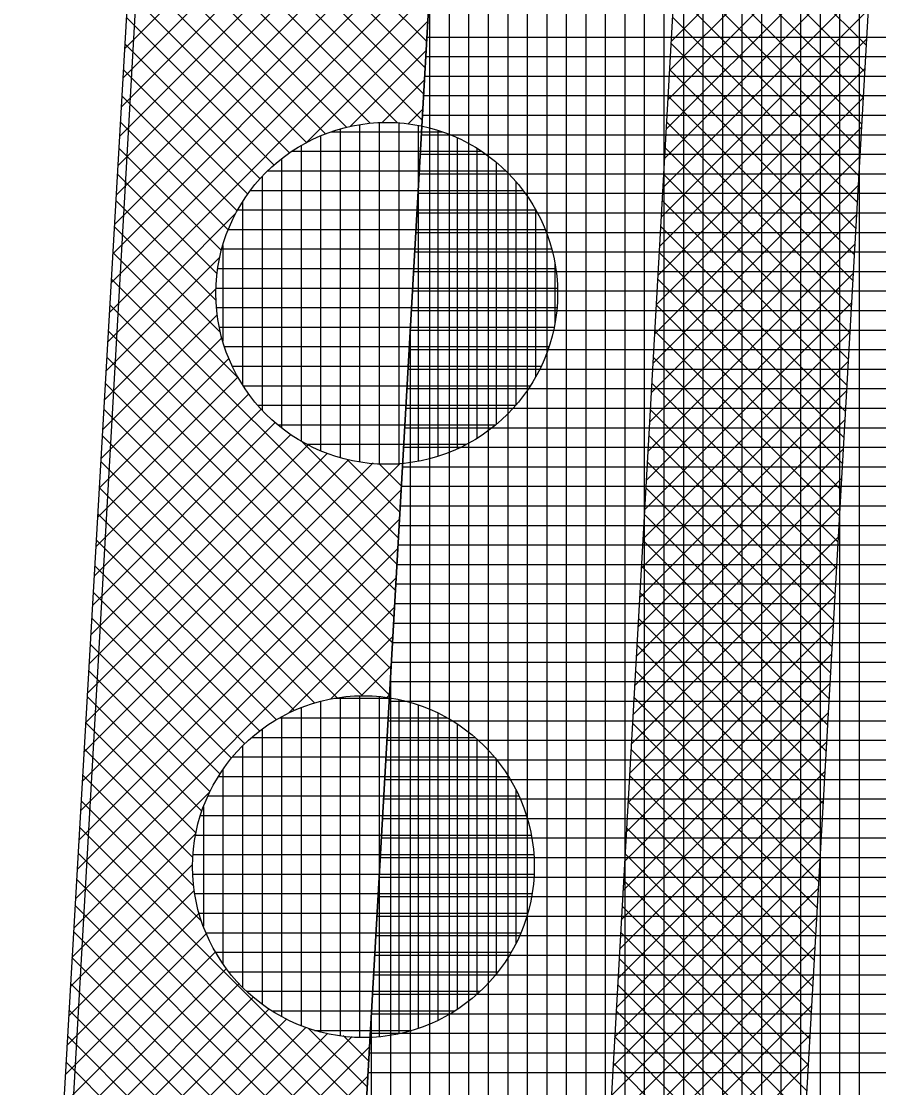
# Model space of a CAD drawing. Extents: x -565346 to -564154, y -1097386 to -1095620.
# Drawn here: x -564276.58 to -564267.79, y -1096775.15 to -1096764.23 of the extents above; entities that cross this region are included whole.
import ezdxf

# ---------------------------------------------------------------- set-up
doc = ezdxf.new("R2010")
doc.units = 0
for name, color, linetype in [('Vrstva 1', 7, 'Continuous'), ('Vrstva 41', 7, 'Continuous'), ('Vrstva 42', 7, 'Continuous'), ('Vrstva 43', 7, 'Continuous'), ('Vrstva 44', 7, 'Continuous')]:
    doc.layers.add(name, color=color, linetype=linetype)

msp = doc.modelspace()

# ---------------------------------------------------------------- linework, layer by layer
at = {"layer": 'Vrstva 1'}
msp.add_line((-564285.9, -1096948.97), (-564275.31, -1096762.41), dxfattribs=at)
at = {"layer": 'Vrstva 41'}
msp.add_lwpolyline([(-564270.26, -1096726.329), (-564273.28, -1096725.96), (-564283.74, -1096906.22), (-564280.461, -1096906.04), (-564278.386, -1096869.47)], close=True, dxfattribs=at)
at = {"layer": 'Vrstva 42'}
for p, q in [((-564275.343, -1096761.517), (-564272.423, -1096764.437)), ((-564275.359, -1096761.784), (-564272.439, -1096764.705)), ((-564275.374, -1096762.052), (-564272.454, -1096764.972)), ((-564275.39, -1096762.319), (-564272.469, -1096765.24)), ((-564267.795, -1096762.31), (-564269.919, -1096764.434)), ((-564273.632, -1096762.621), (-564275.517, -1096764.506)), ((-564275.405, -1096762.586), (-564272.722, -1096765.27)), ((-564267.812, -1096762.61), (-564269.936, -1096764.734)), ((-564269.814, -1096762.582), (-564267.918, -1096764.478)), ((-564273.471, -1096762.744), (-564275.534, -1096764.806)), ((-564273.293, -1096762.849), (-564275.552, -1096765.107)), ((-564269.829, -1096762.85), (-564267.933, -1096764.746)), ((-564273.097, -1096762.935), (-564275.569, -1096765.407)), ((-564275.421, -1096762.854), (-564273.001, -1096765.273)), ((-564267.829, -1096762.91), (-564269.953, -1096765.034)), ((-564272.35, -1096763.036), (-564275.621, -1096766.308)), ((-564272.627, -1096763.03), (-564275.604, -1096766.008)), ((-564272.879, -1096763), (-564275.586, -1096765.707)), ((-564275.436, -1096763.121), (-564273.243, -1096765.314)), ((-564269.844, -1096763.118), (-564267.949, -1096765.013)), ((-564267.846, -1096763.21), (-564269.97, -1096765.333)), ((-564272.361, -1096763.33), (-564275.639, -1096766.608)), ((-564275.452, -1096763.388), (-564273.458, -1096765.382)), ((-564269.859, -1096763.385), (-564267.964, -1096765.281)), ((-564267.863, -1096763.51), (-564269.987, -1096765.633)), ((-564272.378, -1096763.63), (-564275.656, -1096766.908)), ((-564275.467, -1096763.656), (-564273.653, -1096765.47)), ((-564269.875, -1096763.653), (-564267.979, -1096765.549)), ((-564267.88, -1096763.809), (-564270.004, -1096765.933)), ((-564272.395, -1096763.93), (-564275.674, -1096767.209)), ((-564275.483, -1096763.923), (-564273.83, -1096765.576)), ((-564269.89, -1096763.921), (-564267.994, -1096765.816)), ((-564267.897, -1096764.109), (-564270.021, -1096766.233)), ((-564275.498, -1096764.19), (-564273.988, -1096765.7)), ((-564272.412, -1096764.229), (-564273.65, -1096765.468)), ((-564269.905, -1096764.188), (-564268.009, -1096766.084)), ((-564275.514, -1096764.458), (-564274.131, -1096765.84)), ((-564267.914, -1096764.409), (-564270.038, -1096766.533)), ((-564269.92, -1096764.456), (-564268.025, -1096766.351)), ((-564272.429, -1096764.529), (-564273.202, -1096765.303)), ((-564267.931, -1096764.709), (-564270.055, -1096766.833)), ((-564275.529, -1096764.725), (-564274.258, -1096765.997)), ((-564269.935, -1096764.724), (-564268.04, -1096766.619)), ((-564272.446, -1096764.829), (-564272.883, -1096765.267)), ((-564275.545, -1096764.992), (-564274.366, -1096766.171)), ((-564267.948, -1096765.009), (-564270.072, -1096767.133)), ((-564269.951, -1096764.991), (-564268.055, -1096766.887)), ((-564272.463, -1096765.129), (-564272.613, -1096765.28)), ((-564275.56, -1096765.26), (-564274.456, -1096766.364)), ((-564267.965, -1096765.309), (-564270.089, -1096767.432)), ((-564269.966, -1096765.259), (-564268.07, -1096767.154)), ((-564275.576, -1096765.527), (-564274.526, -1096766.577)), ((-564269.981, -1096765.526), (-564268.085, -1096767.422)), ((-564267.982, -1096765.609), (-564270.106, -1096767.732)), ((-564275.591, -1096765.794), (-564274.571, -1096766.814)), ((-564269.996, -1096765.794), (-564268.101, -1096767.69)), ((-564267.999, -1096765.908), (-564270.123, -1096768.032)), ((-564275.607, -1096766.062), (-564274.58, -1096767.089)), ((-564270.011, -1096766.062), (-564268.116, -1096767.957)), ((-564274.38, -1096766.198), (-564275.691, -1096767.509)), ((-564268.016, -1096766.208), (-564270.14, -1096768.332)), ((-564275.623, -1096766.329), (-564274.536, -1096767.416)), ((-564270.026, -1096766.329), (-564268.131, -1096768.225)), ((-564268.033, -1096766.508), (-564270.157, -1096768.632)), ((-564274.545, -1096766.646), (-564275.708, -1096767.809)), ((-564275.638, -1096766.596), (-564274.355, -1096767.879)), ((-564270.042, -1096766.597), (-564268.146, -1096768.493)), ((-564275.654, -1096766.864), (-564272.727, -1096769.79)), ((-564268.05, -1096766.808), (-564270.174, -1096768.932)), ((-564270.057, -1096766.865), (-564268.161, -1096768.76)), ((-564274.581, -1096766.965), (-564275.726, -1096768.109)), ((-564268.068, -1096767.108), (-564270.191, -1096769.232)), ((-564275.669, -1096767.131), (-564272.742, -1096770.058)), ((-564270.072, -1096767.132), (-564268.177, -1096769.028)), ((-564274.568, -1096767.235), (-564275.743, -1096768.41)), ((-564275.685, -1096767.398), (-564272.758, -1096770.325)), ((-564268.085, -1096767.408), (-564270.208, -1096769.532)), ((-564270.087, -1096767.4), (-564268.192, -1096769.296)), ((-564274.521, -1096767.47), (-564275.761, -1096768.71)), ((-564274.45, -1096767.682), (-564275.778, -1096769.01)), ((-564275.7, -1096767.666), (-564272.773, -1096770.593)), ((-564268.102, -1096767.708), (-564270.225, -1096769.831)), ((-564270.102, -1096767.668), (-564268.207, -1096769.563)), ((-564274.358, -1096767.873), (-564275.796, -1096769.31)), ((-564275.716, -1096767.933), (-564272.788, -1096770.861)), ((-564270.118, -1096767.935), (-564268.222, -1096769.831)), ((-564274.248, -1096768.046), (-564275.813, -1096769.611)), ((-564268.119, -1096768.008), (-564270.242, -1096770.131)), ((-564274.119, -1096768.2), (-564275.83, -1096769.911)), ((-564275.731, -1096768.2), (-564272.803, -1096771.128)), ((-564270.133, -1096768.203), (-564268.237, -1096770.099)), ((-564268.136, -1096768.307), (-564270.259, -1096770.431)), ((-564273.975, -1096768.338), (-564275.848, -1096770.211)), ((-564273.815, -1096768.461), (-564275.865, -1096770.512)), ((-564275.747, -1096768.468), (-564273.08, -1096771.134)), ((-564270.148, -1096768.471), (-564268.252, -1096770.366)), ((-564273.637, -1096768.566), (-564275.883, -1096770.812)), ((-564273.699, -1096768.535), (-564272.712, -1096769.522)), ((-564268.153, -1096768.607), (-564270.276, -1096770.731)), ((-564273.224, -1096768.719), (-564275.917, -1096771.412)), ((-564273.441, -1096768.653), (-564275.9, -1096771.112)), ((-564275.762, -1096768.735), (-564273.34, -1096771.157)), ((-564273.236, -1096768.716), (-564272.697, -1096769.255)), ((-564270.163, -1096768.738), (-564268.268, -1096770.634)), ((-564272.696, -1096768.756), (-564275.952, -1096772.013)), ((-564272.972, -1096768.75), (-564275.935, -1096771.713)), ((-564272.913, -1096768.756), (-564272.682, -1096768.987)), ((-564268.17, -1096768.907), (-564270.293, -1096771.031)), ((-564272.684, -1096769.027), (-564275.97, -1096772.313)), ((-564275.778, -1096769.002), (-564273.572, -1096771.208)), ((-564270.178, -1096769.006), (-564268.283, -1096770.902)), ((-564275.793, -1096769.27), (-564273.78, -1096771.283)), ((-564268.187, -1096769.207), (-564270.31, -1096771.331)), ((-564270.194, -1096769.274), (-564268.298, -1096771.169)), ((-564272.701, -1096769.327), (-564275.987, -1096772.613)), ((-564268.204, -1096769.507), (-564270.327, -1096771.631)), ((-564275.809, -1096769.537), (-564273.966, -1096771.379)), ((-564270.209, -1096769.541), (-564268.313, -1096771.437)), ((-564272.718, -1096769.627), (-564276.005, -1096772.914)), ((-564275.824, -1096769.804), (-564274.135, -1096771.494)), ((-564268.221, -1096769.807), (-564270.344, -1096771.93)), ((-564270.224, -1096769.809), (-564268.328, -1096771.704)), ((-564272.735, -1096769.927), (-564276.022, -1096773.214)), ((-564275.84, -1096770.072), (-564274.286, -1096771.625)), ((-564268.238, -1096770.107), (-564270.361, -1096772.23)), ((-564270.239, -1096770.077), (-564268.344, -1096771.972)), ((-564272.752, -1096770.227), (-564273.835, -1096771.31)), ((-564275.855, -1096770.339), (-564274.422, -1096771.772)), ((-564270.254, -1096770.344), (-564268.359, -1096772.24)), ((-564268.255, -1096770.406), (-564270.378, -1096772.53)), ((-564272.769, -1096770.527), (-564273.41, -1096771.168)), ((-564275.871, -1096770.606), (-564274.542, -1096771.935)), ((-564268.272, -1096770.706), (-564270.395, -1096772.83)), ((-564270.27, -1096770.612), (-564268.374, -1096772.507)), ((-564275.886, -1096770.874), (-564274.644, -1096772.116)), ((-564272.786, -1096770.827), (-564273.095, -1096771.135)), ((-564270.285, -1096770.879), (-564268.389, -1096772.775)), ((-564268.289, -1096771.006), (-564270.413, -1096773.13)), ((-564275.902, -1096771.141), (-564274.727, -1096772.315)), ((-564272.803, -1096771.126), (-564272.83, -1096771.153)), ((-564270.3, -1096771.147), (-564268.404, -1096773.043)), ((-564268.306, -1096771.306), (-564270.43, -1096773.43)), ((-564275.917, -1096771.408), (-564274.789, -1096772.537)), ((-564270.315, -1096771.415), (-564268.42, -1096773.31)), ((-564275.933, -1096771.676), (-564274.819, -1096772.79)), ((-564268.323, -1096771.606), (-564270.447, -1096773.73)), ((-564270.33, -1096771.682), (-564268.435, -1096773.578)), ((-564268.34, -1096771.906), (-564270.464, -1096774.029)), ((-564275.948, -1096771.943), (-564274.812, -1096773.079)), ((-564270.346, -1096771.95), (-564268.45, -1096773.846)), ((-564274.648, -1096772.123), (-564276.039, -1096773.514)), ((-564275.964, -1096772.21), (-564274.731, -1096773.443)), ((-564268.357, -1096772.206), (-564270.481, -1096774.329)), ((-564270.361, -1096772.218), (-564268.465, -1096774.113)), ((-564274.79, -1096772.548), (-564276.057, -1096773.814)), ((-564275.979, -1096772.478), (-564273.046, -1096775.411)), ((-564268.374, -1096772.505), (-564270.498, -1096774.629)), ((-564270.376, -1096772.485), (-564268.48, -1096774.381)), ((-564275.995, -1096772.745), (-564273.062, -1096775.678)), ((-564270.391, -1096772.753), (-564268.496, -1096774.649)), ((-564274.823, -1096772.863), (-564276.074, -1096774.115)), ((-564268.391, -1096772.805), (-564270.515, -1096774.929)), ((-564276.01, -1096773.012), (-564273.077, -1096775.946)), ((-564268.408, -1096773.105), (-564270.532, -1096775.229)), ((-564270.406, -1096773.021), (-564268.511, -1096774.916)), ((-564274.805, -1096773.128), (-564276.092, -1096774.415)), ((-564276.026, -1096773.28), (-564273.092, -1096776.213)), ((-564270.422, -1096773.288), (-564268.526, -1096775.184)), ((-564274.755, -1096773.361), (-564276.109, -1096774.715)), ((-564268.425, -1096773.405), (-564270.549, -1096775.529)), ((-564276.041, -1096773.547), (-564273.107, -1096776.481)), ((-564274.682, -1096773.571), (-564276.127, -1096775.016)), ((-564270.437, -1096773.556), (-564268.541, -1096775.452)), ((-564274.589, -1096773.761), (-564276.144, -1096775.316)), ((-564268.442, -1096773.705), (-564270.566, -1096775.829)), ((-564276.057, -1096773.814), (-564273.122, -1096776.749)), ((-564270.452, -1096773.824), (-564268.556, -1096775.719)), ((-564274.476, -1096773.93), (-564276.161, -1096775.616)), ((-564274.346, -1096774.083), (-564276.179, -1096775.916)), ((-564276.072, -1096774.082), (-564273.369, -1096776.785)), ((-564268.459, -1096774.005), (-564270.583, -1096776.129)), ((-564270.467, -1096774.091), (-564268.572, -1096775.987)), ((-564274.2, -1096774.221), (-564276.196, -1096776.217)), ((-564268.476, -1096774.305), (-564270.6, -1096776.428)), ((-564274.039, -1096774.342), (-564276.214, -1096776.517)), ((-564276.088, -1096774.349), (-564273.627, -1096776.81)), ((-564270.482, -1096774.359), (-564268.587, -1096776.254)), ((-564273.661, -1096774.53), (-564276.249, -1096777.117)), ((-564273.86, -1096774.446), (-564276.231, -1096776.817)), ((-564273.188, -1096774.622), (-564276.283, -1096777.718)), ((-564273.443, -1096774.595), (-564276.266, -1096777.418)), ((-564276.103, -1096774.616), (-564273.857, -1096776.862)), ((-564273.633, -1096774.541), (-564273.031, -1096775.143)), ((-564273.279, -1096774.613), (-564273.016, -1096774.875)), ((-564268.493, -1096774.605), (-564270.617, -1096776.728)), ((-564270.497, -1096774.627), (-564268.602, -1096776.522)), ((-564273.007, -1096774.725), (-564276.301, -1096778.018)), ((-564276.119, -1096774.884), (-564274.064, -1096776.939)), ((-564268.51, -1096774.904), (-564270.634, -1096777.028)), ((-564270.513, -1096774.894), (-564268.617, -1096776.79)), ((-564273.024, -1096775.025), (-564276.318, -1096778.318))]:
    msp.add_line(p, q, dxfattribs=at)
msp.add_lwpolyline([(-564265.767, -1096726.584), (-564267.764, -1096726.471), (-564277.965, -1096906.182), (-564275.968, -1096906.295), (-564273.893, -1096869.725)], close=True, dxfattribs=at)
at = {"layer": 'Vrstva 43'}
for p, q in [((-564267.99, -1096809.861), (-564267.99, -1096677.566)), ((-564268.19, -1096813.384), (-564268.19, -1096681.09)), ((-564268.39, -1096816.907), (-564268.39, -1096684.613)), ((-564268.59, -1096820.431), (-564268.59, -1096688.136)), ((-564268.79, -1096823.954), (-564268.79, -1096691.66)), ((-564268.99, -1096827.478), (-564268.99, -1096695.183)), ((-564269.19, -1096831.001), (-564269.19, -1096698.706)), ((-564269.39, -1096834.524), (-564269.39, -1096702.229)), ((-564269.59, -1096838.048), (-564269.59, -1096705.753)), ((-564270.19, -1096848.618), (-564270.19, -1096706.294)), ((-564269.99, -1096845.095), (-564269.99, -1096706.308)), ((-564269.79, -1096841.571), (-564269.79, -1096706.322)), ((-564270.39, -1096852.141), (-564270.39, -1096728.619)), ((-564270.59, -1096855.665), (-564270.59, -1096732.142)), ((-564270.79, -1096859.188), (-564270.79, -1096735.665)), ((-564270.99, -1096862.712), (-564270.99, -1096739.188)), ((-564271.19, -1096866.235), (-564271.19, -1096742.711)), ((-564271.39, -1096869.758), (-564271.39, -1096746.234)), ((-564271.59, -1096873.282), (-564271.59, -1096749.757)), ((-564271.79, -1096876.805), (-564271.79, -1096753.28)), ((-564271.99, -1096880.329), (-564271.99, -1096756.803)), ((-564272.19, -1096883.852), (-564272.19, -1096760.326)), ((-564272.39, -1096887.375), (-564272.39, -1096763.849)), ((-564272.421, -1096764.39), (-564265.409, -1096764.39)), ((-564272.432, -1096764.59), (-564265.42, -1096764.59)), ((-564272.443, -1096764.79), (-564265.432, -1096764.79)), ((-564272.455, -1096764.99), (-564265.443, -1096764.99)), ((-564272.466, -1096765.19), (-564265.454, -1096765.19)), ((-564272.477, -1096765.39), (-564265.466, -1096765.39)), ((-564272.489, -1096765.59), (-564265.477, -1096765.59)), ((-564272.5, -1096765.79), (-564265.488, -1096765.79)), ((-564272.512, -1096765.99), (-564265.5, -1096765.99)), ((-564272.523, -1096766.19), (-564265.511, -1096766.19)), ((-564272.534, -1096766.39), (-564265.522, -1096766.39)), ((-564272.546, -1096766.59), (-564265.534, -1096766.59)), ((-564272.557, -1096766.79), (-564265.545, -1096766.79)), ((-564272.568, -1096766.99), (-564265.557, -1096766.99)), ((-564272.58, -1096767.19), (-564265.568, -1096767.19)), ((-564272.591, -1096767.39), (-564265.579, -1096767.39)), ((-564272.59, -1096890.899), (-564272.59, -1096767.372)), ((-564272.602, -1096767.59), (-564265.591, -1096767.59)), ((-564272.614, -1096767.79), (-564265.602, -1096767.79)), ((-564272.625, -1096767.99), (-564265.613, -1096767.99)), ((-564272.636, -1096768.19), (-564265.625, -1096768.19)), ((-564272.648, -1096768.39), (-564265.636, -1096768.39)), ((-564272.659, -1096768.59), (-564265.647, -1096768.59)), ((-564272.67, -1096768.79), (-564265.659, -1096768.79)), ((-564272.682, -1096768.99), (-564265.67, -1096768.99)), ((-564272.693, -1096769.19), (-564265.681, -1096769.19)), ((-564272.705, -1096769.39), (-564265.693, -1096769.39)), ((-564272.716, -1096769.59), (-564265.704, -1096769.59)), ((-564272.727, -1096769.79), (-564265.715, -1096769.79)), ((-564272.739, -1096769.99), (-564265.727, -1096769.99)), ((-564272.75, -1096770.19), (-564265.738, -1096770.19)), ((-564272.761, -1096770.39), (-564265.75, -1096770.39)), ((-564272.773, -1096770.59), (-564265.761, -1096770.59)), ((-564272.784, -1096770.79), (-564265.772, -1096770.79)), ((-564272.79, -1096894.422), (-564272.79, -1096770.895)), ((-564272.795, -1096770.99), (-564265.784, -1096770.99)), ((-564272.807, -1096771.19), (-564265.795, -1096771.19)), ((-564272.818, -1096771.39), (-564265.806, -1096771.39)), ((-564272.829, -1096771.59), (-564265.818, -1096771.59)), ((-564272.841, -1096771.79), (-564265.829, -1096771.79)), ((-564272.852, -1096771.99), (-564265.84, -1096771.99)), ((-564272.863, -1096772.19), (-564265.852, -1096772.19)), ((-564272.875, -1096772.39), (-564265.863, -1096772.39)), ((-564272.886, -1096772.59), (-564265.874, -1096772.59)), ((-564272.898, -1096772.79), (-564265.886, -1096772.79)), ((-564272.909, -1096772.99), (-564265.897, -1096772.99)), ((-564272.92, -1096773.19), (-564265.908, -1096773.19)), ((-564272.932, -1096773.39), (-564265.92, -1096773.39)), ((-564272.943, -1096773.59), (-564265.931, -1096773.59)), ((-564272.954, -1096773.79), (-564265.943, -1096773.79)), ((-564272.966, -1096773.99), (-564265.954, -1096773.99)), ((-564272.977, -1096774.19), (-564265.965, -1096774.19)), ((-564272.99, -1096897.946), (-564272.99, -1096774.418)), ((-564272.988, -1096774.39), (-564265.977, -1096774.39)), ((-564273, -1096774.59), (-564265.988, -1096774.59)), ((-564273.011, -1096774.79), (-564265.999, -1096774.79)), ((-564273.022, -1096774.99), (-564266.011, -1096774.99))]:
    msp.add_line(p, q, dxfattribs=at)
msp.add_lwpolyline([(-564272.07, -1096706.16), (-564273.28, -1096725.96), (-564270.26, -1096726.329), (-564278.386, -1096869.47), (-564280.461, -1096906.04), (-564283.37, -1096906.18), (-564284.87, -1096930.83)], dxfattribs=at)
at = {"layer": 'Vrstva 44'}
for p, q in [((-564273.398, -1096765.36), (-564272.266, -1096765.36)), ((-564273.31, -1096765.331), (-564273.31, -1096768.697)), ((-564273.11, -1096765.288), (-564273.11, -1096768.74)), ((-564272.91, -1096765.268), (-564272.91, -1096768.761)), ((-564272.71, -1096765.27), (-564272.71, -1096768.76)), ((-564272.51, -1096765.295), (-564272.51, -1096768.733)), ((-564272.31, -1096765.344), (-564272.31, -1096768.682)), ((-564273.51, -1096765.403), (-564273.51, -1096768.626)), ((-564272.11, -1096765.422), (-564272.11, -1096768.607)), ((-564273.803, -1096765.56), (-564271.859, -1096765.56)), ((-564273.71, -1096765.502), (-564273.71, -1096768.526)), ((-564271.91, -1096765.529), (-564271.91, -1096768.501)), ((-564273.91, -1096765.636), (-564273.91, -1096768.392)), ((-564271.71, -1096765.672), (-564271.71, -1096768.355)), ((-564274.051, -1096765.76), (-564271.612, -1096765.76)), ((-564274.11, -1096765.821), (-564274.11, -1096768.207)), ((-564271.51, -1096765.869), (-564271.51, -1096768.158)), ((-564274.227, -1096765.96), (-564271.438, -1096765.96)), ((-564274.31, -1096766.08), (-564274.31, -1096767.947)), ((-564274.358, -1096766.16), (-564271.305, -1096766.16)), ((-564271.31, -1096766.152), (-564271.31, -1096767.874)), ((-564274.453, -1096766.36), (-564271.211, -1096766.36)), ((-564274.521, -1096766.56), (-564271.144, -1096766.56)), ((-564274.51, -1096766.524), (-564274.51, -1096767.504)), ((-564274.563, -1096766.76), (-564271.102, -1096766.76)), ((-564271.11, -1096766.714), (-564271.11, -1096767.321)), ((-564274.58, -1096766.96), (-564271.083, -1096766.96)), ((-564274.574, -1096767.16), (-564271.089, -1096767.16)), ((-564274.546, -1096767.36), (-564271.118, -1096767.36)), ((-564274.494, -1096767.56), (-564271.171, -1096767.56)), ((-564274.414, -1096767.76), (-564271.25, -1096767.76)), ((-564274.302, -1096767.96), (-564271.362, -1096767.96)), ((-564274.154, -1096768.16), (-564271.511, -1096768.16)), ((-564273.948, -1096768.36), (-564271.717, -1096768.36)), ((-564273.651, -1096768.56), (-564272.016, -1096768.56)), ((-564272.926, -1096768.76), (-564272.713, -1096768.76)), ((-564273.11, -1096771.136), (-564273.11, -1096774.633)), ((-564272.91, -1096771.143), (-564272.91, -1096774.625)), ((-564273.71, -1096771.255), (-564273.71, -1096774.513)), ((-564273.51, -1096771.191), (-564273.51, -1096774.577)), ((-564273.368, -1096771.16), (-564272.783, -1096771.16)), ((-564273.31, -1096771.152), (-564273.31, -1096774.617)), ((-564272.71, -1096771.172), (-564272.71, -1096774.594)), ((-564272.51, -1096771.228), (-564272.51, -1096774.54)), ((-564273.927, -1096771.36), (-564272.214, -1096771.36)), ((-564273.91, -1096771.35), (-564273.91, -1096774.419)), ((-564272.31, -1096771.311), (-564272.31, -1096774.46)), ((-564274.11, -1096771.477), (-564274.11, -1096774.29)), ((-564272.11, -1096771.422), (-564272.11, -1096774.344)), ((-564274.213, -1096771.56), (-564271.93, -1096771.56)), ((-564271.91, -1096771.578), (-564271.91, -1096774.192)), ((-564274.31, -1096771.65), (-564274.31, -1096774.118)), ((-564274.411, -1096771.76), (-564271.73, -1096771.76)), ((-564271.71, -1096771.787), (-564271.71, -1096773.981)), ((-564274.51, -1096771.89), (-564274.51, -1096773.879)), ((-564274.556, -1096771.96), (-564271.588, -1096771.96)), ((-564271.51, -1096772.098), (-564271.51, -1096773.672)), ((-564274.664, -1096772.16), (-564271.48, -1096772.16)), ((-564274.71, -1096772.273), (-564274.71, -1096773.494)), ((-564274.739, -1096772.36), (-564271.403, -1096772.36)), ((-564274.789, -1096772.56), (-564271.354, -1096772.56)), ((-564274.816, -1096772.76), (-564271.328, -1096772.76)), ((-564274.82, -1096772.96), (-564271.325, -1096772.96)), ((-564274.798, -1096773.16), (-564271.344, -1096773.16)), ((-564274.753, -1096773.36), (-564271.389, -1096773.36)), ((-564274.684, -1096773.56), (-564271.459, -1096773.56)), ((-564274.586, -1096773.76), (-564271.558, -1096773.76)), ((-564274.449, -1096773.96), (-564271.693, -1096773.96)), ((-564274.268, -1096774.16), (-564271.875, -1096774.16)), ((-564274.011, -1096774.36), (-564272.134, -1096774.36)), ((-564273.574, -1096774.56), (-564272.574, -1096774.56))]:
    msp.add_line(p, q, dxfattribs=at)
for centre in [(-564272.832, -1096767.014), (-564273.071, -1096772.884)]:
    msp.add_circle(centre, 1.75, dxfattribs=at)

doc.saveas('drawing.dxf')
